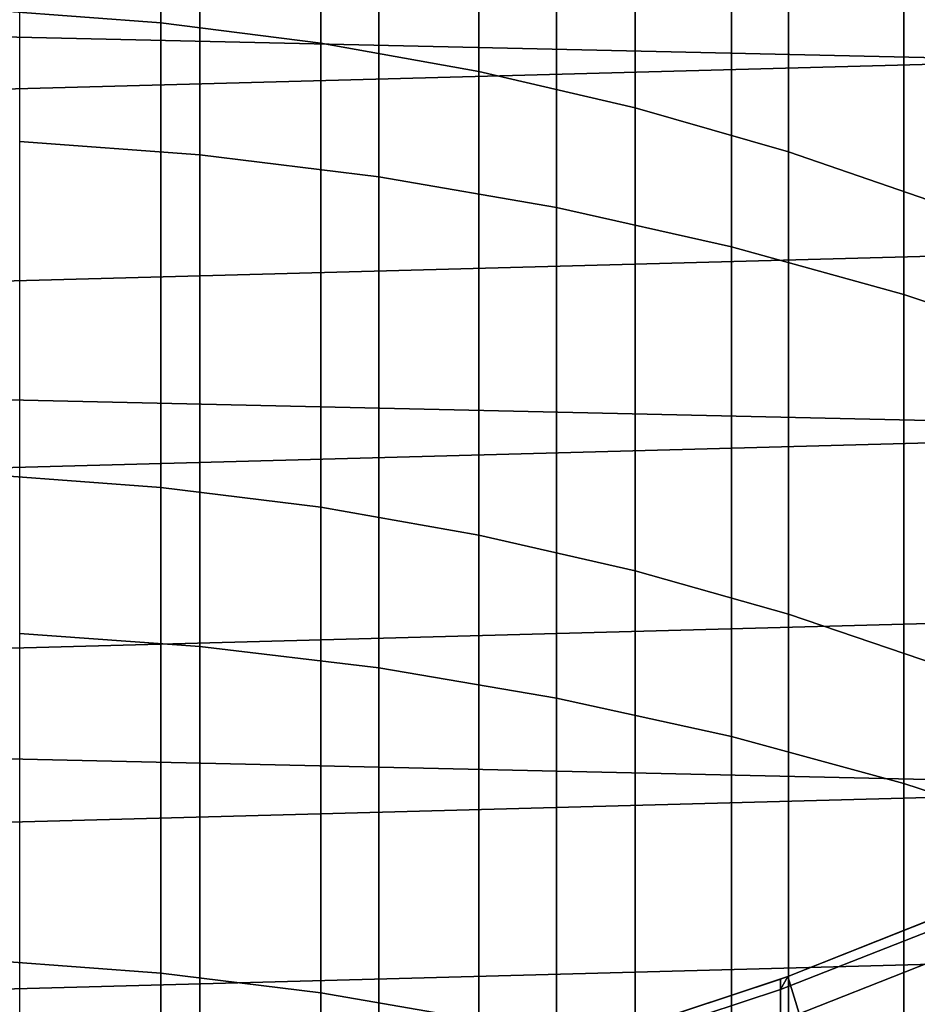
# Model space of a CAD drawing. Header units: metres. Extents: x -28 to 70, y -218 to 28.
# Tile 273 of 463: x 0.6 to 3.58, y -8.74 to -5.47. Entities that reach past the tile are written whole.
import ezdxf

# ---------------------------------------------------------------- set-up
doc = ezdxf.new("R2010")
doc.units = ezdxf.units.M
doc.layers.add('solid_10_261_432_XXX', color=7, linetype='CONTINUOUS')

msp = doc.modelspace()

# ---------------------------------------------------------------- linework, layer by layer
at = {"layer": 'solid_10_261_432_XXX'}
for points in [[(26.810513, -6.119348, -5), (-27.058064, -4.910316, -5), (-27.251122, -3.691395, -5), (27.058064, -4.910316, -5)], [(1.068586, -4.016231, 437.743805), (1.068586, -5.483953, 440.368866), (0.534932, -5.443506, 440.392212), (0.534932, -3.975155, 437.766052)], [(1.598617, -4.084553, 437.706848), (1.598617, -5.55123, 440.330017), (1.068586, -5.483953, 440.368866), (1.068586, -4.016231, 437.743805)], [(2.123228, -4.17989, 437.655243), (2.123228, -5.64511, 440.275818), (1.598617, -5.55123, 440.330017), (1.598617, -4.084553, 437.706848)], [(2.640641, -4.30192, 437.589203), (2.640641, -5.765274, 440.206451), (2.123228, -5.64511, 440.275818), (2.123228, -4.17989, 437.655243)], [(3.1491, -4.450228, 437.508942), (3.1491, -5.911314, 440.122131), (2.640641, -5.765274, 440.206451), (2.640641, -4.30192, 437.589203)], [(0.599433, -4.319023, 441.041443), (0.599433, -5.877494, 443.656891), (1.197506, -5.92127, 443.629974), (1.197506, -4.363524, 441.015747)], [(1.197506, -4.363524, 441.015747), (1.197506, -5.92127, 443.629974), (1.791665, -5.994092, 443.585205), (1.791665, -4.437551, 440.972992)], [(1.791665, -4.437551, 440.972992), (1.791665, -5.994092, 443.585205), (2.379969, -6.09572, 443.522736), (2.379969, -4.540863, 440.913361)], [(3.646882, -4.624312, 437.414734), (3.646882, -6.082736, 440.023163), (3.1491, -5.911314, 440.122131), (3.1491, -4.450228, 437.508942)], [(2.379969, -4.540863, 440.913361), (2.379969, -6.09572, 443.522736), (2.960494, -6.225823, 443.44278), (2.960494, -4.67312, 440.837006)], [(2.960494, -4.67312, 440.837006), (2.960494, -6.225823, 443.44278), (3.531343, -6.383976, 443.345551), (3.531343, -4.83389, 440.744171)], [(12.430421, -4.730182, 235.5), (-12.158466, -5.39089, 235.5), (-11.851411, -6.036062, 235.5), (12.158424, -5.390984, 235.5)], [(3.531343, -4.83389, 440.744171), (3.531343, -6.383976, 443.345551), (4.090651, -6.56966, 443.231415), (4.090651, -5.02265, 440.635193)], [(26.508976, -7.316027, -5), (-26.810513, -6.119348, -5), (-27.058064, -4.910316, -5), (26.810513, -6.119348, -5)], [(12.158424, -5.390984, 235.5), (-11.851411, -6.036062, 235.5), (-11.510152, -6.663812, 235.5), (11.851366, -6.036152, 235.5)], [(1.068586, -5.483953, 440.368866), (1.068586, -7.023449, 442.952484), (0.534932, -6.983661, 442.976929), (0.534932, -5.443506, 440.392212)], [(1.598617, -5.55123, 440.330017), (1.598617, -7.089631, 442.911804), (1.068586, -7.023449, 442.952484), (1.068586, -5.483953, 440.368866)], [(2.123228, -5.64511, 440.275818), (2.123228, -7.181981, 442.855011), (1.598617, -7.089631, 442.911804), (1.598617, -5.55123, 440.330017)], [(2.640641, -5.765274, 440.206451), (2.640641, -7.300188, 442.782349), (2.123228, -7.181981, 442.855011), (2.123228, -5.64511, 440.275818)], [(3.1491, -5.911314, 440.122131), (3.1491, -7.443849, 442.694061), (2.640641, -7.300188, 442.782349), (2.640641, -5.765274, 440.206451)], [(0.599433, -5.877494, 443.656891), (0.599433, -7.50744, 446.228394), (1.197506, -7.550458, 446.200287), (1.197506, -5.92127, 443.629974)], [(1.197506, -5.92127, 443.629974), (1.197506, -7.550458, 446.200287), (1.791665, -7.622019, 446.153534), (1.791665, -5.994092, 443.585205)], [(3.646882, -6.082736, 440.023163), (3.646882, -7.612479, 442.590393), (3.1491, -7.443849, 442.694061), (3.1491, -5.911314, 440.122131)], [(1.791665, -5.994092, 443.585205), (1.791665, -7.622019, 446.153534), (2.379969, -7.721887, 446.088287), (2.379969, -6.09572, 443.522736)], [(11.851366, -6.036152, 235.5), (-11.510152, -6.663812, 235.5), (-11.135655, -7.272356, 235.5), (11.510102, -6.663897, 235.5)], [(2.379969, -6.09572, 443.522736), (2.379969, -7.721887, 446.088287), (2.960494, -7.849737, 446.004761), (2.960494, -6.225823, 443.44278)], [(26.154049, -8.497979, -5), (-26.508976, -7.316027, -5), (-26.810513, -6.119348, -5), (26.508976, -7.316027, -5)], [(2.960494, -6.225823, 443.44278), (2.960494, -7.849737, 446.004761), (3.531343, -8.005151, 445.903229), (3.531343, -6.383976, 443.345551)], [(3.531343, -6.383976, 443.345551), (3.531343, -8.005151, 445.903229), (4.090651, -8.18762, 445.784027), (4.090651, -6.56966, 443.231415)], [(11.510102, -6.663897, 235.5), (-11.135655, -7.272356, 235.5), (-10.72899, -7.859948, 235.5), (11.135603, -7.272437, 235.5)], [(1.068586, -7.023449, 442.952484), (1.068586, -8.633551, 445.492676), (0.534932, -8.594451, 445.518219), (0.534932, -6.983661, 442.976929)], [(1.598617, -7.089631, 442.911804), (1.598617, -8.698586, 445.450195), (1.068586, -8.633551, 445.492676), (1.068586, -7.023449, 442.952484)], [(2.123228, -7.181981, 442.855011), (2.123228, -8.789337, 445.3909), (1.598617, -8.698586, 445.450195), (1.598617, -7.089631, 442.911804)], [(2.640641, -7.300188, 442.782349), (2.640641, -8.905497, 445.315002), (2.123228, -8.789337, 445.3909), (2.123228, -7.181981, 442.855011)], [(11.135603, -7.272437, 235.5), (-10.72899, -7.859948, 235.5), (-10.291238, -8.424987, 235.5), (10.728929, -7.86003, 235.5)], [(3.1491, -7.443849, 442.694061), (3.1491, -9.046671, 445.222778), (2.640641, -8.905497, 445.315002), (2.640641, -7.300188, 442.782349)], [(25.74646, -9.662806, -5), (-26.154049, -8.497979, -5), (-26.508976, -7.316027, -5), (26.154049, -8.497979, -5)], [(3.646882, -7.612479, 442.590393), (3.646882, -9.212379, 445.114502), (3.1491, -9.046671, 445.222778), (3.1491, -7.443849, 442.694061)], [(0.599433, -7.50744, 446.228394), (0.599433, -9.207623, 448.754028), (1.197506, -9.249851, 448.724762), (1.197506, -7.550458, 446.200287)], [(1.197506, -7.550458, 446.200287), (1.197506, -9.249851, 448.724762), (1.791665, -9.320096, 448.676056), (1.791665, -7.622019, 446.153534)], [(1.791665, -7.622019, 446.153534), (1.791665, -9.320096, 448.676056), (2.379969, -9.418129, 448.608063), (2.379969, -7.721887, 446.088287)], [(2.379969, -7.721887, 446.088287), (2.379969, -9.418129, 448.608063), (2.960494, -9.543629, 448.521057), (2.960494, -7.849737, 446.004761)], [(10.728929, -7.86003, 235.5), (-10.291238, -8.424987, 235.5), (-9.823804, -8.96565, 235.5), (10.291165, -8.425075, 235.5)], [(2.960494, -7.849737, 446.004761), (2.960494, -9.543629, 448.521057), (3.531343, -9.696185, 448.415283), (3.531343, -8.005151, 445.903229)], [(3.531343, -8.005151, 445.903229), (3.531343, -9.696185, 448.415283), (4.090651, -9.8753, 448.291077), (4.090651, -8.18762, 445.784027)], [(9.82373, -8.965731, 235.5), (10.291165, -8.425075, 235.5), (-9.823804, -8.96565, 235.5)], [(3.621314, -8.45731, 385.799988), (3.643934, -8.447588, 385.799988), (3.643899, -8.447603, 235.800003), (3.146645, -8.64515, 235.800003)], [(3.146645, -8.64515, 235.800003), (3.643899, -8.447603, 235.800003), (4.087319, -9.671807, 235.800003), (3.52855, -9.889355, 235.800003)], [(3.621314, -8.492068, 388.322388), (3.621314, -8.45731, 385.799988), (3.146585, -8.645172, 385.799988), (3.122935, -8.688427, 388.316986)], [(3.146585, -8.645172, 385.799988), (3.621314, -8.45731, 385.799988), (3.146645, -8.64515, 235.800003)], [(25.28702, -10.80817, -5), (-25.74646, -9.662806, -5), (-26.154049, -8.497979, -5), (25.74646, -9.662806, -5)], [(3.122935, -8.688427, 388.316986), (3.122935, -8.792452, 390.832062), (3.621314, -8.596315, 390.842896), (3.621314, -8.492068, 388.322388)], [(1.068586, -8.633551, 445.492676), (1.068586, -10.313034, 447.987549), (0.534932, -10.274653, 448.01416), (0.534932, -8.594451, 445.518219)], [(3.122935, -8.792452, 390.832062), (3.122935, -8.965737, 393.343323), (3.621314, -8.769975, 393.359528), (3.621314, -8.596315, 390.842896)], [(1.598617, -8.698586, 445.450195), (1.598617, -10.376874, 447.943298), (1.068586, -10.313034, 447.987549), (1.068586, -8.633551, 445.492676)], [(2.638545, -8.813518, 235.800003), (3.146645, -8.64515, 235.800003), (3.52855, -9.889355, 235.800003), (2.958127, -10.074696, 235.800003)], [(3.122935, -8.653744, 385.799988), (3.146585, -8.645172, 385.799988), (3.146645, -8.64515, 235.800003), (2.638545, -8.813518, 235.800003)], [(3.122935, -8.688427, 388.316986), (3.146585, -8.645172, 385.799988), (3.122935, -8.653744, 385.799988)], [(3.122935, -8.688427, 388.316986), (3.122935, -8.653744, 385.799988), (2.63859, -8.813503, 385.799988), (2.613968, -8.855457, 388.312378)], [(2.63859, -8.813503, 385.799988), (3.122935, -8.653744, 385.799988), (2.638545, -8.813518, 235.800003)], [(2.123228, -8.789337, 445.3909), (2.123228, -10.465958, 447.881531), (1.598617, -10.376874, 447.943298), (1.598617, -8.698586, 445.450195)], [(2.613968, -8.855457, 388.312378), (2.613968, -8.959291, 390.822845), (3.122935, -8.792452, 390.832062), (3.122935, -8.688427, 388.316986)]]:
    msp.add_3dface(points, dxfattribs=at)

doc.saveas('drawing.dxf')
